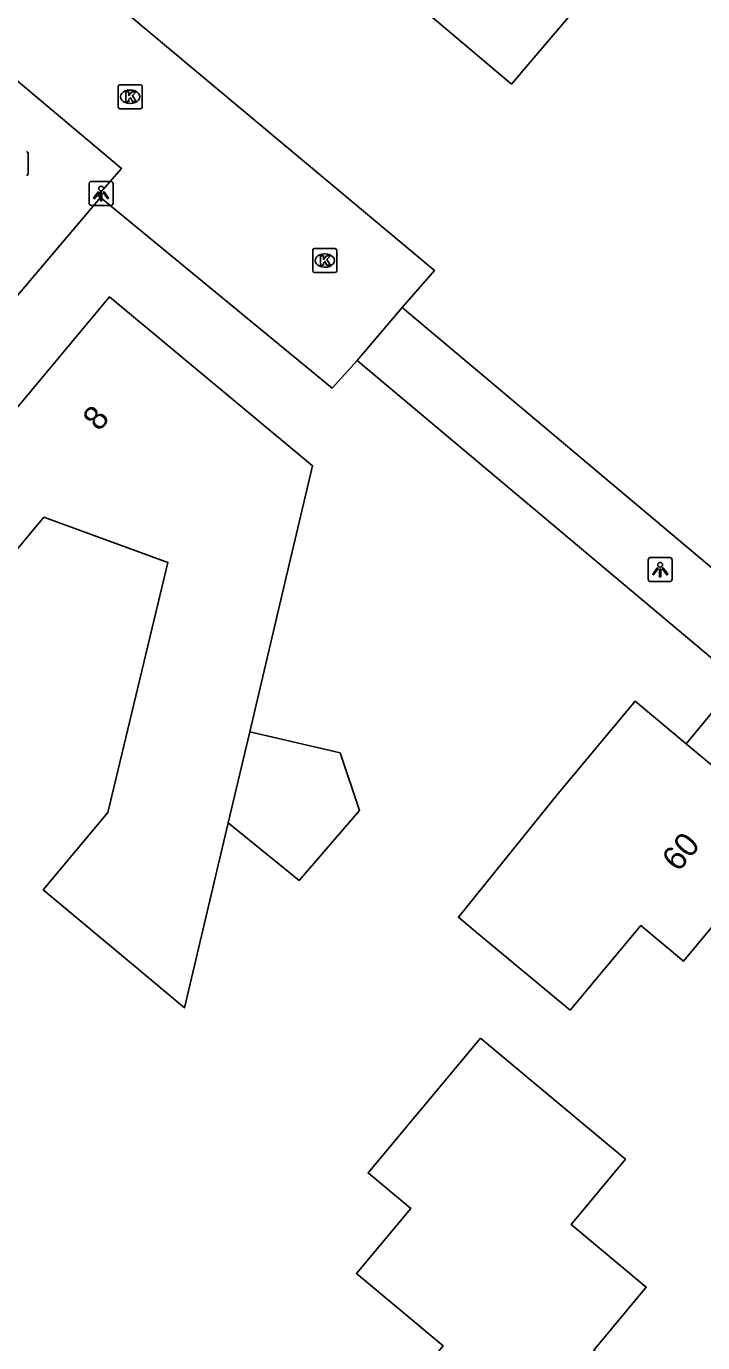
# Model space of a CAD drawing. Extents: x 157767 to 159171, y 387842 to 389425.
# Drawn here: x 158387.3 to 158415.5, y 388780.9 to 388835.7 of the extents above; entities that cross this region are included whole.
import ezdxf

# ---------------------------------------------------------------- set-up
doc = ezdxf.new("R2010")
doc.units = 0
for name, color, linetype in [('IMGEO_Kolk', 7, 'Continuous'), ('IMGEO_Lichtpunt', 7, 'Continuous'), ('IMGEO_Pand', 7, 'Continuous'), ('IMGEO_Pand_nummerreeks', 7, 'Continuous'), ('IMGEO_Rijbaan_lokaal_open', 7, 'Continuous'), ('IMGEO_Rioolput', 7, 'Continuous'), ('IMGEO_Voetpad_open', 7, 'Continuous')]:
    doc.layers.add(name, color=color, linetype=linetype)

msp = doc.modelspace()

# ---------------------------------------------------------------- linework, layer by layer
at = {"layer": 'IMGEO_Kolk'}
for p, q in [((158391.223, 388833.291), (158392.075, 388833.291)), ((158391.148, 388832.365), (158391.148, 388833.217)), ((158391.636, 388833.071), (158391.661, 388833.071)), ((158392.149, 388833.217), (158392.149, 388832.365)), ((158392.075, 388832.291), (158391.223, 388832.291)), ((158391.659, 388832.511), (158391.634, 388832.511)), ((158399.239, 388825.55), (158399.239, 388826.402)), ((158399.314, 388826.476), (158400.166, 388826.476)), ((158399.727, 388826.256), (158399.752, 388826.256)), ((158400.24, 388826.402), (158400.24, 388825.55)), ((158399.75, 388825.696), (158399.725, 388825.696)), ((158400.166, 388825.476), (158399.314, 388825.476))]:
    msp.add_line(p, q, dxfattribs=at)
for points in [[(158391.223, 388833.291), (158392.075, 388833.291)], [(158391.148, 388832.365), (158391.148, 388833.217)], [(158391.469, 388832.991), (158391.592, 388832.991), (158391.592, 388832.84), (158391.722, 388832.991), (158391.886, 388832.991), (158391.74, 388832.84), (158391.893, 388832.591), (158391.741, 388832.591), (158391.656, 388832.755), (158391.592, 388832.688), (158391.592, 388832.591), (158391.469, 388832.591), (158391.469, 388832.991)], [(158392.149, 388833.217), (158392.149, 388832.365)], [(158392.075, 388832.291), (158391.223, 388832.291)], [(158399.239, 388825.55), (158399.239, 388826.402)], [(158399.314, 388826.476), (158400.166, 388826.476)], [(158399.56, 388826.176), (158399.683, 388826.176), (158399.683, 388826.025), (158399.813, 388826.176), (158399.977, 388826.176), (158399.831, 388826.025), (158399.984, 388825.776), (158399.832, 388825.776), (158399.747, 388825.94), (158399.683, 388825.873), (158399.683, 388825.776), (158399.56, 388825.776), (158399.56, 388826.176)], [(158400.24, 388826.402), (158400.24, 388825.55)], [(158400.166, 388825.476), (158399.314, 388825.476)]]:
    msp.add_lwpolyline(points, dxfattribs=at)
for centre, start, end in [((158391.225, 388833.215), 91.552, 178.448), ((158391.225, 388833.215), 91.552, 178.448), ((158392.073, 388833.215), 1.552, 88.448), ((158392.073, 388833.215), 1.552, 88.448), ((158391.225, 388832.367), 181.552, 268.448), ((158391.225, 388832.367), 181.552, 268.448), ((158392.073, 388832.367), 271.552, 358.448), ((158392.073, 388832.367), 271.552, 358.448), ((158399.316, 388826.4), 91.552, 178.448), ((158399.316, 388826.4), 91.552, 178.448), ((158400.164, 388826.4), 1.552, 88.448), ((158400.164, 388826.4), 1.552, 88.448), ((158399.316, 388825.552), 181.552, 268.448), ((158399.316, 388825.552), 181.552, 268.448), ((158400.164, 388825.552), 271.552, 358.448), ((158400.164, 388825.552), 271.552, 358.448)]:
    msp.add_arc(centre, 0.0765, start, end, dxfattribs=at)
for centre, major_axis, ratio, start_param, end_param in [((158391.635, 388832.791), (-0.387, 0.002), 0.722429, 4.712389, 7.853982), ((158391.66, 388832.791), (-0.39, 0.002), 0.717154, 1.570796, 4.712389), ((158399.726, 388825.976), (-0.387, 0.002), 0.722429, 4.712389, 7.853982), ((158399.751, 388825.976), (-0.39, 0.002), 0.717154, 1.570796, 4.712389)]:
    msp.add_ellipse(centre, major_axis=major_axis, ratio=ratio, start_param=start_param, end_param=end_param, dxfattribs=at)
at = {"layer": 'IMGEO_Lichtpunt'}
for p, q in [((158389.94, 388829.172), (158389.94, 388828.365)), ((158389.94, 388829.172), (158389.94, 388828.365)), ((158390.842, 388829.267), (158390.034, 388829.267)), ((158390.842, 388829.267), (158390.034, 388829.267)), ((158390.936, 388828.365), (158390.936, 388829.172)), ((158390.936, 388828.365), (158390.936, 388829.172)), ((158390.034, 388828.271), (158390.842, 388828.271)), ((158390.034, 388828.271), (158390.842, 388828.271)), ((158414.095, 388813.612), (158413.287, 388813.612)), ((158414.095, 388813.612), (158413.287, 388813.612)), ((158413.193, 388813.517), (158413.193, 388812.71)), ((158413.193, 388813.517), (158413.193, 388812.71)), ((158414.189, 388812.71), (158414.189, 388813.517)), ((158414.189, 388812.71), (158414.189, 388813.517)), ((158413.287, 388812.616), (158414.095, 388812.616)), ((158413.287, 388812.616), (158414.095, 388812.616))]:
    msp.add_line(p, q, dxfattribs=at)
for points in [[(158390.314, 388828.836), (158390.353, 388828.808), (158390.165, 388828.546), (158390.127, 388828.573), (158390.314, 388828.836)], [(158390.416, 388828.788), (158390.463, 388828.788), (158390.463, 388828.466), (158390.416, 388828.466), (158390.416, 388828.788)], [(158390.526, 388828.808), (158390.564, 388828.835), (158390.751, 388828.573), (158390.712, 388828.545), (158390.526, 388828.808)], [(158413.567, 388813.181), (158413.606, 388813.153), (158413.418, 388812.891), (158413.38, 388812.918), (158413.567, 388813.181)], [(158413.669, 388813.133), (158413.716, 388813.133), (158413.716, 388812.811), (158413.669, 388812.811), (158413.669, 388813.133)], [(158413.779, 388813.153), (158413.817, 388813.18), (158414.004, 388812.918), (158413.965, 388812.89), (158413.779, 388813.153)]]:
    msp.add_lwpolyline(points, dxfattribs=at)
for centre in [(158390.439, 388828.97), (158413.692, 388813.315)]:
    msp.add_circle(centre, 0.0994, dxfattribs=at)
for centre, start, end in [((158390.034, 388829.172), 90, 180), ((158390.034, 388829.172), 90, 180), ((158390.842, 388829.172), 0, 90), ((158390.842, 388829.172), 0, 90), ((158390.034, 388828.365), 180, 270), ((158390.034, 388828.365), 180, 270), ((158390.842, 388828.365), 270, 0), ((158390.842, 388828.365), 270, 360), ((158413.287, 388813.517), 90, 180), ((158413.287, 388813.517), 90, 180), ((158414.095, 388813.517), 0, 90), ((158414.095, 388813.517), 0, 90), ((158413.287, 388812.71), 180, 270), ((158413.287, 388812.71), 180, 270), ((158414.095, 388812.71), 270, 0), ((158414.095, 388812.71), 270, 360)]:
    msp.add_arc(centre, 0.0946, start, end, dxfattribs=at)
at = {"layer": 'IMGEO_Pand'}
for points in [[(158411.193, 388857.042), (158411.756, 388856.565), (158413.48, 388858.601), (158416.676, 388855.895), (158414.952, 388853.859), (158415.452, 388853.436), (158408.156, 388844.818), (158413.449, 388840.336), (158411.397, 388837.913), (158411.286, 388837.781), (158410.737, 388837.133), (158407.505, 388833.317), (158406.704, 388833.996), (158402.428, 388837.616), (158401.433, 388836.441), (158396.959, 388840.229), (158400.19, 388844.046), (158411.193, 388857.042)], [(158395.729, 388802.58), (158393.912, 388794.881), (158391.869, 388796.583), (158388.028, 388799.784), (158390.717, 388803.011), (158393.216, 388813.405), (158388.058, 388815.292), (158385.271, 388811.948), (158382.368, 388814.367), (158380.573, 388815.862), (158383.436, 388819.298), (158385.231, 388817.803), (158390.789, 388824.471), (158399.234, 388817.432), (158398.086, 388812.566), (158396.623, 388806.368)], [(158414.768, 388805.869), (158416.691, 388808.177), (158418.276, 388806.855), (158416.353, 388804.548)], [(158416.353, 388804.548), (158419.159, 388802.209), (158414.663, 388796.815), (158412.886, 388798.296), (158409.948, 388794.772), (158406.106, 388797.973), (158405.303, 388798.643), (158409.448, 388803.796), (158412.648, 388807.636), (158414.768, 388805.869)], [(158396.623, 388806.368), (158400.378, 388805.481), (158401.183, 388803.089), (158398.67, 388800.168), (158395.729, 388802.58)], [(158396.623, 388806.368), (158395.729, 388802.58)], [(158416.353, 388804.548), (158414.768, 388805.869)], [(158406.212, 388793.608), (158408.408, 388791.777), (158412.249, 388788.576), (158409.986, 388785.861), (158413.115, 388783.253), (158410.928, 388780.63), (158412.184, 388779.583), (158408.642, 388775.335), (158407.385, 388776.383), (158407.074, 388776.01), (158406.136, 388776.792), (158406.449, 388777.166), (158403.603, 388779.538), (158404.665, 388780.811), (158401.06, 388783.816), (158403.319, 388786.526), (158401.544, 388788.006), (158406.212, 388793.608)]]:
    msp.add_lwpolyline(points, dxfattribs=at)
at = {"layer": 'IMGEO_Rijbaan_lokaal_open'}
for points in [[(158380.059, 388842.72), (158381.57, 388844.575), (158404.311, 388825.558), (158402.965, 388824.025)], [(158378.406, 388840.652), (158391.285, 388829.811), (158390.3, 388828.682), (158390.41, 388828.593)], [(158390.41, 388828.593), (158385.717, 388823.066)], [(158401.092, 388821.821), (158400.046, 388820.662), (158390.41, 388828.593)], [(158402.965, 388824.025), (158401.092, 388821.821)]]:
    msp.add_lwpolyline(points, dxfattribs=at)
at = {"layer": 'IMGEO_Rioolput'}
msp.add_line((158387.402, 388830.438), (158387.402, 388829.586), dxfattribs=at)
msp.add_lwpolyline([(158387.402, 388830.438), (158387.402, 388829.586)], dxfattribs=at)
for centre, start, end in [((158387.326, 388830.436), 1.552, 88.448), ((158387.326, 388830.436), 1.552, 88.448), ((158387.326, 388829.588), 271.552, 358.448), ((158387.326, 388829.588), 271.552, 358.448)]:
    msp.add_arc(centre, 0.0765, start, end, dxfattribs=at)
at = {"layer": 'IMGEO_Voetpad_open'}
for points in [[(158402.965, 388824.025), (158425.871, 388804.752)], [(158423.997, 388802.579), (158401.092, 388821.821)]]:
    msp.add_lwpolyline(points, dxfattribs=at)

# ---------------------------------------------------------------- texts
at = {"layer": 'IMGEO_Pand_nummerreeks'}
for s, rotation, p in [('8', 50.1911, (158390.357, 388818.829)), ('60', 50.1854, (158414.448, 388800.493))]:
    msp.add_text(s, height=1, rotation=rotation, dxfattribs=at).set_placement(p)

doc.saveas('drawing.dxf')
